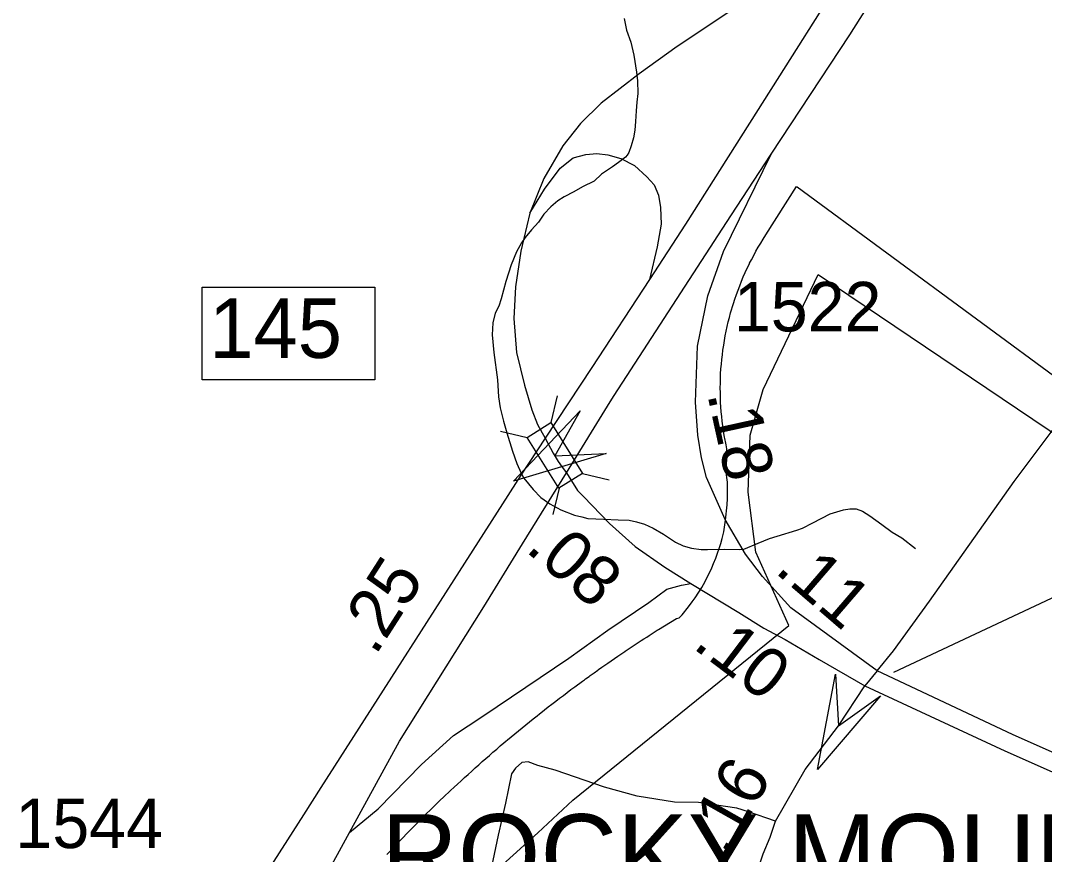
# Model space of a CAD drawing. Extents: x 2220236 to 2384410, y 720751 to 894131.
# Drawn here: x 2346756 to 2349336, y 843322 to 845425 of the extents above; entities that cross this region are included whole.
import ezdxf

# ---------------------------------------------------------------- set-up
doc = ezdxf.new("R2010")
doc.units = 0
doc.layers.add('Default', color=7, linetype='Continuous')

msp = doc.modelspace()

# ---------------------------------------------------------------- linework, layer by layer
at = {"layer": 'Default'}
for p, q in [((2348108.2, 844477.9), (2348092.5, 844410.7)), ((2348108.2, 844477.9), (2348092.5, 844410.7)), ((2347965.3, 844389.2), (2348032.5, 844373.4)), ((2347965.3, 844389.2), (2348032.5, 844373.4)), ((2348956.7, 843781.3), (2350192.8, 844363.5)), ((2348171.9, 844282.1), (2348239.1, 844266.4)), ((2348171.9, 844282.1), (2348239.1, 844266.4)), ((2348113.3, 844245.7), (2348097.6, 844178.6)), ((2348113.3, 844245.7), (2348097.6, 844178.6))]:
    msp.add_line(p, q, dxfattribs=at)
for points in [[(2348914.3, 843785), (2348955.4, 843835.3), (2349046.2, 843960.8), (2349260.2, 844261.9), (2349403.8, 844453.5), (2349569, 844679.5), (2349704.9, 844861), (2349872, 845094.9), (2350156.9, 845507.1), (2350358.7, 845775.3), (2350552.5, 846024.9), (2350671.6, 846186.3)], [(2348914.3, 843785), (2348955.4, 843835.3), (2349046.2, 843960.8), (2349260.2, 844261.9), (2349403.8, 844453.5), (2349569, 844679.5), (2349704.9, 844861), (2349872, 845094.9), (2350156.9, 845507.1), (2350358.7, 845775.3), (2350552.5, 846024.9), (2350671.6, 846186.3)], [(2348647.5, 845087.2), (2348845.4, 845388), (2349087.8, 845771.8), (2349284.7, 846073.5)], [(2348647.5, 845087.2), (2348845.4, 845388), (2349087.8, 845771.8), (2349284.7, 846073.5)], [(2349038.3, 845861.6), (2348888.2, 845721.4), (2348806.8, 845642.2), (2348659.1, 845525.4), (2348536.1, 845441.8), (2348411, 845359.1), (2348314.9, 845289.8), (2348218.8, 845216), (2348167.4, 845164.6), (2348122.7, 845108.7), (2348074.7, 845026), (2348039, 844938.8)], [(2349038.3, 845861.6), (2348888.2, 845721.4), (2348806.8, 845642.2), (2348659.1, 845525.4), (2348536.1, 845441.8), (2348411, 845359.1), (2348314.9, 845289.8), (2348218.8, 845216), (2348167.4, 845164.6), (2348122.7, 845108.7), (2348074.7, 845026), (2348039, 844938.8)], [(2349038.3, 845861.6), (2349001.6, 845805.8), (2348904.8, 845658.8), (2348700.4, 845335.4), (2348431.7, 844910.7), (2348340.7, 844771.9)], [(2349038.3, 845861.6), (2349001.6, 845805.8), (2348904.8, 845658.8), (2348700.4, 845335.4), (2348431.7, 844910.7), (2348340.7, 844771.9)], [(2348276.7, 845430), (2348283.2, 845400.1), (2348293.6, 845370), (2348301.2, 845337.5), (2348308.2, 845294.4), (2348310.8, 845272.2), (2348311.1, 845240.4), (2348309.3, 845219), (2348307.6, 845196.6), (2348305.7, 845170.2), (2348304, 845148.2), (2348300.2, 845128.3), (2348294.5, 845108.4), (2348288.9, 845091.8), (2348284.9, 845085), (2348280.6, 845079.9), (2348263.1, 845066.1), (2348247.4, 845055.6), (2348219.6, 845037.1), (2348201.6, 845019.3), (2348171.7, 845004.9), (2348149.9, 844992.5), (2348126.1, 844980.1), (2348110.1, 844970.2), (2348092.4, 844954.7), (2348074.7, 844936), (2348060.8, 844915.7), (2348043.2, 844896.9), (2348027.2, 844877.6), (2348018.3, 844864.1), (2348005.7, 844841.2), (2347992.3, 844808.8), (2347978.6, 844766.3), (2347967.3, 844722.5), (2347961.5, 844704.2), (2347951.7, 844686.4), (2347946.1, 844662.5), (2347944.4, 844631.9), (2347948.8, 844587.8), (2347957.6, 844518.6), (2347960.3, 844476), (2347965, 844448.3), (2347973, 844414.2), (2347981.1, 844385), (2347995.8, 844338.6), (2348006.6, 844307.3), (2348017.4, 844283.1), (2348024.5, 844270.9), (2348048, 844242.3), (2348067.2, 844221.8), (2348089.5, 844205.6), (2348117.7, 844190.4), (2348151.7, 844177), (2348170.6, 844172.8), (2348185.9, 844169.2), (2348226, 844167.5), (2348261.8, 844165.7), (2348289.8, 844164.6), (2348308, 844160.4), (2348327.9, 844154.6), (2348350.3, 844144.7), (2348376.5, 844129.4), (2348406.6, 844109.3), (2348426, 844099.6), (2348446.9, 844093.9), (2348471.3, 844090.6), (2348486.8, 844090.6), (2348530.7, 844091.4), (2348567.2, 844090.6), (2348579, 844091.7), (2348614.8, 844106.3), (2348642.9, 844118.3), (2348662.3, 844124.7), (2348712.2, 844139.2), (2348726.1, 844144.7), (2348752.2, 844157.9), (2348795.9, 844180.3), (2348812.7, 844186), (2348829.6, 844190.6), (2348845.6, 844192.9), (2348861.7, 844192.9), (2348877.7, 844187.6), (2348895.9, 844175.2), (2348926, 844153.5), (2348952.4, 844134.2), (2348976.6, 844120.5), (2349010.8, 844093)], [(2348039, 844938.8), (2348076.7, 844999.1), (2348115.5, 845052.1), (2348148.7, 845078.2), (2348180.3, 845086.3), (2348207.9, 845089.5), (2348235.5, 845085.5), (2348268.7, 845076.5), (2348302.8, 845058.7), (2348334.4, 845030.3), (2348352.3, 845010), (2348363.6, 844984), (2348368.5, 844953.2), (2348370.1, 844911), (2348360.4, 844854.2), (2348340.7, 844771.9)], [(2348039, 844938.8), (2348076.7, 844999.1), (2348115.5, 845052.1), (2348148.7, 845078.2), (2348180.3, 845086.3), (2348207.9, 845089.5), (2348235.5, 845085.5), (2348268.7, 845076.5), (2348302.8, 845058.7), (2348334.4, 845030.3), (2348352.3, 845010), (2348363.6, 844984), (2348368.5, 844953.2), (2348370.1, 844911), (2348360.4, 844854.2), (2348340.7, 844771.9)], [(2348131.4, 844283.6), (2348241.9, 844462.7), (2348252.2, 844478.7), (2348545.6, 844932.2), (2348647.5, 845087.2)], [(2348131.4, 844283.6), (2348241.9, 844462.7), (2348252.2, 844478.7), (2348545.6, 844932.2), (2348647.5, 845087.2)], [(2348914.3, 843785), (2348697.4, 843944), (2348625.3, 844022.3), (2348582.6, 844079.1), (2348531.4, 844166), (2348484.7, 844272.4), (2348471.7, 844321.9), (2348463, 844378.8), (2348456.8, 844461.8), (2348462.2, 844603.8), (2348487.5, 844730.3), (2348527.3, 844842.3), (2348647.5, 845087.2)], [(2348914.3, 843785), (2348697.4, 843944), (2348625.3, 844022.3), (2348582.6, 844079.1), (2348531.4, 844166), (2348484.7, 844272.4), (2348471.7, 844321.9), (2348463, 844378.8), (2348456.8, 844461.8), (2348462.2, 844603.8), (2348487.5, 844730.3), (2348527.3, 844842.3), (2348647.5, 845087.2)], [(2347679, 843321.2), (2347695.5, 843338.8), (2347703.8, 843347.5), (2347712, 843356.2), (2347720.2, 843364.8), (2347728.8, 843373.4), (2347737, 843382.1), (2347745.5, 843390.6), (2347753.8, 843399.2), (2347762.2, 843407.7), (2347770.8, 843416.2), (2347779.2, 843424.6), (2347787.8, 843433.1), (2347796.5, 843441.4), (2347805, 843449.8), (2347813.8, 843458.2), (2347822.2, 843466.4), (2347839.8, 843482.9), (2347848.5, 843491.2), (2347857.2, 843499.3), (2347866, 843507.5), (2347875, 843515.7), (2347883.8, 843523.7), (2347892.8, 843531.8), (2347901.5, 843539.8), (2347910.5, 843547.8), (2347919.5, 843555.8), (2347928.5, 843563.8), (2347937.5, 843571.6), (2347946.5, 843579.5), (2347955.8, 843587.4), (2347964.8, 843595.2), (2347974, 843602.9), (2347979.2, 843607.4), (2347983.2, 843610.7), (2347992.2, 843618.4), (2348001.5, 843626.1), (2348010.8, 843633.8), (2348020, 843641.3), (2348029.2, 843648.9), (2348038.8, 843656.5), (2348048, 843664), (2348057.5, 843671.5), (2348063.8, 843676.4), (2348066.8, 843678.9), (2348076.2, 843686.4), (2348085.8, 843693.8), (2348095.2, 843701.1), (2348104.8, 843708.4), (2348114.2, 843715.7), (2348123.8, 843722.9), (2348133.5, 843730.2), (2348143, 843737.4), (2348152.5, 843744.5), (2348172, 843758.8), (2348176.8, 843762.2), (2348179.5, 843764.2), (2348188.8, 843770.8), (2348191.5, 843772.8), (2348201.2, 843779.8), (2348211, 843786.8), (2348212.8, 843787.9), (2348220.8, 843793.6), (2348230.5, 843800.6), (2348236, 843804.2), (2348261.2, 843822), (2348278.8, 843833.6), (2348280, 843834.4), (2348290, 843841.1), (2348310, 843854.4), (2348320, 843860.9), (2348326.8, 843865.2), (2348333.8, 843869.8), (2348340.2, 843873.9), (2348350.2, 843880.4), (2348360.5, 843886.9), (2348363.8, 843888.9), (2348409.2, 843917.1), (2348416, 843918.1), (2348423.5, 843925.9), (2348439.2, 843945.8), (2348448.8, 843958.4), (2348455.8, 843968.4), (2348472.5, 843994.8), (2348481, 844009.9), (2348498.2, 844044.8), (2348502.5, 844055.3), (2348508.2, 844069.2), (2348520.5, 844105.8), (2348523.8, 844118.8), (2348527.8, 844135.1), (2348532.8, 844164.6), (2348537, 844202.9), (2348537.8, 844219.1), (2348537.2, 844260.8), (2348536, 844272.2), (2348535.2, 844278.6), (2348536, 844344.8), (2348533.8, 844354.9), (2348532.2, 844362.7), (2348531.5, 844366.7), (2348529.2, 844378.5), (2348525.8, 844402.2), (2348524.2, 844414.1), (2348523, 844426.1), (2348521.8, 844438), (2348520.2, 844462), (2348519.8, 844473.9), (2348519.5, 844485.9), (2348519.2, 844497.9), (2348519.5, 844509.9), (2348519.8, 844521.9), (2348520.2, 844533.9), (2348521, 844546.2), (2348522, 844557.9), (2348523, 844569.8), (2348524.5, 844581.8), (2348526, 844593.7), (2348527.8, 844605.6), (2348529.5, 844617.4), (2348531.8, 844629.2), (2348534, 844640.9), (2348536.5, 844652.7), (2348539.2, 844664.4), (2348542.2, 844676), (2348545.2, 844687.6), (2348552.2, 844710.6), (2348556, 844722), (2348559.8, 844733.4), (2348564, 844744.6), (2348568.2, 844755.9), (2348572.8, 844767), (2348577.2, 844778.1), (2348582.2, 844789), (2348587.2, 844799.9), (2348592.5, 844810.8), (2348592.8, 844813), (2348597.8, 844821.4), (2348603.5, 844832.1), (2348609.2, 844842.6), (2348615, 844853), (2348621.2, 844863.4), (2348627.5, 844873.6), (2348634, 844883.7), (2348711.2, 845006), (2348712.8, 845004.9), (2349390.8, 844506.1)], [(2347679, 843321.2), (2347695.5, 843338.8), (2347703.8, 843347.5), (2347712, 843356.2), (2347720.2, 843364.8), (2347728.8, 843373.4), (2347737, 843382.1), (2347745.5, 843390.6), (2347753.8, 843399.2), (2347762.2, 843407.7), (2347770.8, 843416.2), (2347779.2, 843424.6), (2347787.8, 843433.1), (2347796.5, 843441.4), (2347805, 843449.8), (2347813.8, 843458.2), (2347822.2, 843466.4), (2347839.8, 843482.9), (2347848.5, 843491.2), (2347857.2, 843499.3), (2347866, 843507.5), (2347875, 843515.7), (2347883.8, 843523.7), (2347892.8, 843531.8), (2347901.5, 843539.8), (2347910.5, 843547.8), (2347919.5, 843555.8), (2347928.5, 843563.8), (2347937.5, 843571.6), (2347946.5, 843579.5), (2347955.8, 843587.4), (2347964.8, 843595.2), (2347974, 843602.9), (2347979.2, 843607.4), (2347983.2, 843610.7), (2347992.2, 843618.4), (2348001.5, 843626.1), (2348010.8, 843633.8), (2348020, 843641.3), (2348029.2, 843648.9), (2348038.8, 843656.5), (2348048, 843664), (2348057.5, 843671.5), (2348063.8, 843676.4), (2348066.8, 843678.9), (2348076.2, 843686.4), (2348085.8, 843693.8), (2348095.2, 843701.1), (2348104.8, 843708.4), (2348114.2, 843715.7), (2348123.8, 843722.9), (2348133.5, 843730.2), (2348143, 843737.4), (2348152.5, 843744.5), (2348172, 843758.8), (2348176.8, 843762.2), (2348179.5, 843764.2), (2348188.8, 843770.8), (2348191.5, 843772.8), (2348201.2, 843779.8), (2348211, 843786.8), (2348212.8, 843787.9), (2348220.8, 843793.6), (2348230.5, 843800.6), (2348236, 843804.2), (2348261.2, 843822), (2348278.8, 843833.6), (2348280, 843834.4), (2348290, 843841.1), (2348310, 843854.4), (2348320, 843860.9), (2348326.8, 843865.2), (2348333.8, 843869.8), (2348340.2, 843873.9), (2348350.2, 843880.4), (2348360.5, 843886.9), (2348363.8, 843888.9), (2348409.2, 843917.1), (2348416, 843918.1), (2348423.5, 843925.9), (2348439.2, 843945.8), (2348448.8, 843958.4), (2348455.8, 843968.4), (2348472.5, 843994.8), (2348481, 844009.9), (2348498.2, 844044.8), (2348502.5, 844055.3), (2348508.2, 844069.2), (2348520.5, 844105.8), (2348523.8, 844118.8), (2348527.8, 844135.1), (2348532.8, 844164.6), (2348537, 844202.9), (2348537.8, 844219.1), (2348537.2, 844260.8), (2348536, 844272.2), (2348535.2, 844278.6), (2348536, 844344.8), (2348533.8, 844354.9), (2348532.2, 844362.7), (2348531.5, 844366.7), (2348529.2, 844378.5), (2348525.8, 844402.2), (2348524.2, 844414.1), (2348523, 844426.1), (2348521.8, 844438), (2348520.2, 844462), (2348519.8, 844473.9), (2348519.5, 844485.9), (2348519.2, 844497.9), (2348519.5, 844509.9), (2348519.8, 844521.9), (2348520.2, 844533.9), (2348521, 844546.2), (2348522, 844557.9), (2348523, 844569.8), (2348524.5, 844581.8), (2348526, 844593.7), (2348527.8, 844605.6), (2348529.5, 844617.4), (2348531.8, 844629.2), (2348534, 844640.9), (2348536.5, 844652.7), (2348539.2, 844664.4), (2348542.2, 844676), (2348545.2, 844687.6), (2348552.2, 844710.6), (2348556, 844722), (2348559.8, 844733.4), (2348564, 844744.6), (2348568.2, 844755.9), (2348572.8, 844767), (2348577.2, 844778.1), (2348582.2, 844789), (2348587.2, 844799.9), (2348592.5, 844810.8), (2348592.8, 844813), (2348597.8, 844821.4), (2348603.5, 844832.1), (2348609.2, 844842.6), (2348615, 844853), (2348621.2, 844863.4), (2348627.5, 844873.6), (2348634, 844883.7), (2348711.2, 845006), (2348712.8, 845004.9), (2349390.8, 844506.1)], [(2347679, 843321.2), (2347695.5, 843338.8), (2347703.8, 843347.5), (2347712, 843356.2), (2347720.2, 843364.8), (2347728.8, 843373.4), (2347737, 843382.1), (2347745.5, 843390.6), (2347753.8, 843399.2), (2347762.2, 843407.7), (2347770.8, 843416.2), (2347779.2, 843424.6), (2347787.8, 843433.1), (2347796.5, 843441.4), (2347805, 843449.8), (2347813.8, 843458.2), (2347822.2, 843466.4), (2347839.8, 843482.9), (2347848.5, 843491.2), (2347857.2, 843499.3), (2347866, 843507.5), (2347875, 843515.7), (2347883.8, 843523.7), (2347892.8, 843531.8), (2347901.5, 843539.8), (2347910.5, 843547.8), (2347919.5, 843555.8), (2347928.5, 843563.8), (2347937.5, 843571.6), (2347946.5, 843579.5), (2347955.8, 843587.4), (2347964.8, 843595.2), (2347974, 843602.9), (2347979.2, 843607.4), (2347983.2, 843610.7), (2347992.2, 843618.4), (2348001.5, 843626.1), (2348010.8, 843633.8), (2348020, 843641.3), (2348029.2, 843648.9), (2348038.8, 843656.5), (2348048, 843664), (2348057.5, 843671.5), (2348063.8, 843676.4), (2348066.8, 843678.9), (2348076.2, 843686.4), (2348085.8, 843693.8), (2348095.2, 843701.1), (2348104.8, 843708.4), (2348114.2, 843715.7), (2348123.8, 843722.9), (2348133.5, 843730.2), (2348143, 843737.4), (2348152.5, 843744.5), (2348172, 843758.8), (2348176.8, 843762.2), (2348179.5, 843764.2), (2348188.8, 843770.8), (2348191.5, 843772.8), (2348201.2, 843779.8), (2348211, 843786.8), (2348212.8, 843787.9), (2348220.8, 843793.6), (2348230.5, 843800.6), (2348236, 843804.2), (2348261.2, 843822), (2348278.8, 843833.6), (2348280, 843834.4), (2348290, 843841.1), (2348310, 843854.4), (2348320, 843860.9), (2348326.8, 843865.2), (2348333.8, 843869.8), (2348340.2, 843873.9), (2348350.2, 843880.4), (2348360.5, 843886.9), (2348363.8, 843888.9), (2348409.2, 843917.1), (2348416, 843918.1), (2348423.5, 843925.9), (2348439.2, 843945.8), (2348448.8, 843958.4), (2348455.8, 843968.4), (2348472.5, 843994.8), (2348481, 844009.9), (2348498.2, 844044.8), (2348502.5, 844055.3), (2348508.2, 844069.2), (2348520.5, 844105.8), (2348523.8, 844118.8), (2348527.8, 844135.1), (2348532.8, 844164.6), (2348537, 844202.9), (2348537.8, 844219.1), (2348537.2, 844260.8), (2348536, 844272.2), (2348535.2, 844278.6), (2348536, 844344.8), (2348533.8, 844354.9), (2348532.2, 844362.7), (2348531.5, 844366.7), (2348529.2, 844378.5), (2348525.8, 844402.2), (2348524.2, 844414.1), (2348523, 844426.1), (2348521.8, 844438), (2348520.2, 844462), (2348519.8, 844473.9), (2348519.5, 844485.9), (2348519.2, 844497.9), (2348519.5, 844509.9), (2348519.8, 844521.9), (2348520.2, 844533.9), (2348521, 844546.2), (2348522, 844557.9), (2348523, 844569.8), (2348524.5, 844581.8), (2348526, 844593.7), (2348527.8, 844605.6), (2348529.5, 844617.4), (2348531.8, 844629.2), (2348534, 844640.9), (2348536.5, 844652.7), (2348539.2, 844664.4), (2348542.2, 844676), (2348545.2, 844687.6), (2348552.2, 844710.6), (2348556, 844722), (2348559.8, 844733.4), (2348564, 844744.6), (2348568.2, 844755.9), (2348572.8, 844767), (2348577.2, 844778.1), (2348582.2, 844789), (2348587.2, 844799.9), (2348592.5, 844810.8), (2348592.8, 844813), (2348597.8, 844821.4), (2348603.5, 844832.1), (2348609.2, 844842.6), (2348615, 844853), (2348621.2, 844863.4), (2348627.5, 844873.6), (2348634, 844883.7), (2348711.2, 845006), (2348712.8, 845004.9), (2349390.8, 844506.1)], [(2348039, 844938.8), (2348016.6, 844842.7), (2348003.2, 844753.2), (2347998.7, 844672.8), (2348005.4, 844587.8), (2348025.6, 844505.1), (2348044.2, 844442.8), (2348058.4, 844406), (2348078.2, 844371.2)], [(2348039, 844938.8), (2348016.6, 844842.7), (2348003.2, 844753.2), (2347998.7, 844672.8), (2348005.4, 844587.8), (2348025.6, 844505.1), (2348044.2, 844442.8), (2348058.4, 844406), (2348078.2, 844371.2)], [(2348692.2, 843899.3), (2348609.2, 844084), (2348589.2, 844235), (2348594.7, 844378.8), (2348627.1, 844493.8), (2348765.9, 844784.2), (2349889.2, 844026.6)], [(2348340.7, 844771.9), (2348195.2, 844549.8), (2348078.2, 844371.2)], [(2348340.7, 844771.9), (2348195.2, 844549.8), (2348078.2, 844371.2)], [(2348078.2, 844371.2), (2348017, 844277.7), (2347957.3, 844184.4), (2347512.7, 843490.7), (2347468.8, 843421.9), (2347367.4, 843262.9)], [(2348078.2, 844371.2), (2348017, 844277.7), (2347957.3, 844184.4), (2347512.7, 843490.7), (2347468.8, 843421.9), (2347367.4, 843262.9)], [(2348078.2, 844371.2), (2348098.4, 844333.6), (2348111, 844312.7), (2348120.9, 844297.9), (2348131.4, 844283.6)], [(2348078.2, 844371.2), (2348098.4, 844333.6), (2348111, 844312.7), (2348120.9, 844297.9), (2348131.4, 844283.6)], [(2347584.9, 843377), (2347609.5, 843421.9), (2347711.3, 843607.6), (2347923.5, 843946.5), (2348021.1, 844104.8), (2348131.4, 844283.6)], [(2347584.9, 843377), (2347609.5, 843421.9), (2347711.3, 843607.6), (2347923.5, 843946.5), (2348021.1, 844104.8), (2348131.4, 844283.6)], [(2348131.4, 844283.6), (2348159.8, 844239.7), (2348174.2, 844224.1), (2348239.8, 844156.5), (2348305.2, 844098.4), (2348379.3, 844046.5), (2348445.3, 844004.8)], [(2348131.4, 844283.6), (2348159.8, 844239.7), (2348174.2, 844224.1), (2348239.8, 844156.5), (2348305.2, 844098.4), (2348379.3, 844046.5), (2348445.3, 844004.8)], [(2347584.9, 843377), (2347657.2, 843436.6), (2347766.1, 843548.7), (2347846.9, 843622), (2347920.7, 843670.6), (2348137.8, 843816.5), (2348235.5, 843887.2), (2348338.9, 843956.7), (2348384.3, 843990.8), (2348421.3, 844000.6), (2348445.3, 844004.8)], [(2347584.9, 843377), (2347657.2, 843436.6), (2347766.1, 843548.7), (2347846.9, 843622), (2347920.7, 843670.6), (2348137.8, 843816.5), (2348235.5, 843887.2), (2348338.9, 843956.7), (2348384.3, 843990.8), (2348421.3, 844000.6), (2348445.3, 844004.8)], [(2348445.3, 844004.8), (2348565.7, 843931.7), (2348628.6, 843892.2), (2348682.9, 843863.8), (2348768.2, 843813.4), (2348883.6, 843747.3)], [(2348445.3, 844004.8), (2348565.7, 843931.7), (2348628.6, 843892.2), (2348682.9, 843863.8), (2348768.2, 843813.4), (2348883.6, 843747.3)], [(2350040.7, 842498.8), (2349207.7, 842846.1), (2349049.9, 842505.2), (2348669, 842667.1), (2348601.8, 842703.6), (2348405.8, 842773.6), (2348209.8, 842826.8), (2348103.4, 842849.2), (2348018.2, 842863.8), (2347839.6, 842904.7), (2347645.7, 842925.1), (2347737.6, 843073.2), (2347962.1, 843287.7), (2348059.1, 843376.4), (2348147.5, 843458.5), (2348692.2, 843899.3)], [(2348914.3, 843785), (2348883.6, 843747.3)], [(2348914.3, 843785), (2348883.6, 843747.3)], [(2350686.9, 842960.1), (2349691.6, 843430.1), (2349255.5, 843624.1), (2348914.3, 843785)], [(2350686.9, 842960.1), (2349691.6, 843430.1), (2349255.5, 843624.1), (2348914.3, 843785)], [(2348570.6, 842970.7), (2348580.2, 843112.1), (2348592.4, 843202.8), (2348606.4, 843260.5), (2348627.3, 843323.3), (2348644.7, 843365.2), (2348658.7, 843405.3), (2348732.8, 843536.3), (2348816.9, 843646.2), (2348883.6, 843747.3)], [(2348570.6, 842970.7), (2348580.2, 843112.1), (2348592.4, 843202.8), (2348606.4, 843260.5), (2348627.3, 843323.3), (2348644.7, 843365.2), (2348658.7, 843405.3), (2348732.8, 843536.3), (2348816.9, 843646.2), (2348883.6, 843747.3)], [(2348883.6, 843747.3), (2349236.5, 843583.2), (2349673, 843389), (2350052.1, 843213), (2350396.8, 843052.8), (2350665.8, 842922)], [(2348883.6, 843747.3), (2349236.5, 843583.2), (2349673, 843389), (2350052.1, 843213), (2350396.8, 843052.8), (2350665.8, 842922)], [(2348658.7, 843405.3), (2348590.6, 843429.6), (2348561, 843438.5), (2348464.1, 843452.6), (2348404, 843453.8), (2348310, 843468.7), (2348227.8, 843491.8), (2348103.2, 843534.3), (2348059.1, 843545.7), (2348035.1, 843555.3), (2348019, 843553.3), (2348003.2, 843539), (2347993.3, 843524.8), (2347978.3, 843450.8), (2347959.2, 843370.5), (2347946, 843306.4), (2347920.7, 843176.7)], [(2347519.9, 843258.5), (2347584.9, 843377)], [(2347519.9, 843258.5), (2347584.9, 843377)]]:
    msp.add_lwpolyline(points, dxfattribs=at)
for points in [[(2347213.7, 844752.1), (2347648.7, 844752.1), (2347648.7, 844518.9), (2347213.7, 844518.9)], [(2347213.7, 844752.1), (2347648.7, 844752.1), (2347648.7, 844518.9), (2347213.7, 844518.9)], [(2348232, 844332.6), (2347998.3, 844262.8), (2348165.8, 844440.1), (2348102.1, 844326.7)], [(2348092.5, 844410.7), (2348172.2, 844282.3), (2348112.2, 844245.1), (2348032.5, 844373.4)], [(2348092.5, 844410.7), (2348172.2, 844282.3), (2348112.2, 844245.1), (2348032.5, 844373.4)], [(2348923, 843721.4), (2348764.2, 843536.3), (2348809.2, 843776), (2348816.9, 843646.2)]]:
    msp.add_lwpolyline(points, close=True, dxfattribs=at)

# ---------------------------------------------------------------- texts
for s, height, p in [('1522', 125, (2348553.5, 844640.5)), ('1522', 125, (2348553.5, 844640.5)), ('145', 150, (2347231.3, 844573.8)), ('145', 150, (2347231.3, 844573.8)), ('1544', 125, (2346743.1, 843337.8)), ('1544', 125, (2346743.1, 843337.8)), ('ROCKY MOUNT', 200, (2347664.8, 843223.2))]:
    msp.add_text(s, height=height, dxfattribs=at).set_placement(p)
for s, rotation, p in [('.18', 282.409, (2348486, 844483.1)), ('.08', 319.2789, (2348025.4, 844088.5)), ('.25', 57.3508, (2347650, 843820.8)), ('.11', 319.2789, (2348653.5, 844034.7)), ('.10', 322.8552, (2348446.7, 843844.1)), ('.16', 60.4769, (2348535.9, 843315.3))]:
    msp.add_text(s, height=125, rotation=rotation, dxfattribs=at).set_placement(p)

doc.saveas('drawing.dxf')
